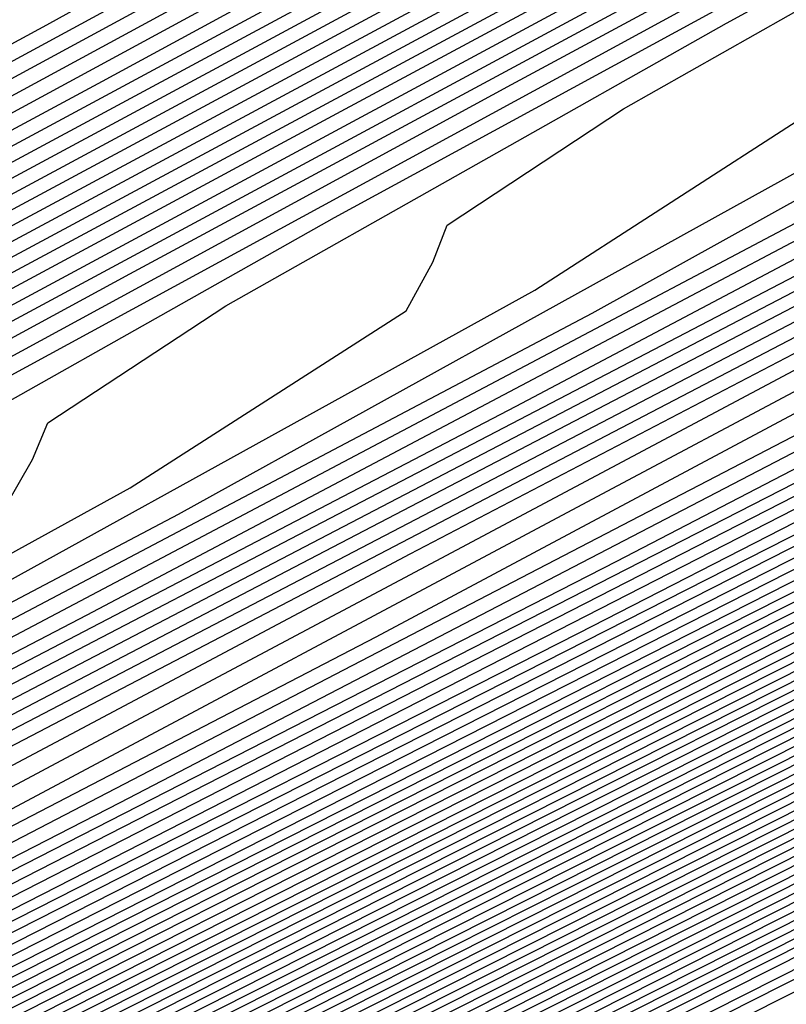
# Model space of a CAD drawing. Extents: x 3249832 to 3255657, y 13789405 to 13793316.
# Tile 498 of 656: x 3254738.05 to 3254739.4, y 13790599.95 to 13790601.68. Entities that reach past the tile are written whole.
import ezdxf

# ---------------------------------------------------------------- set-up
doc = ezdxf.new("R2010")
doc.units = 0
doc.header["$LTSCALE"] = 100
doc.header["$MEASUREMENT"] = 0
for name, color, linetype in [('GRATIO_CON', 10, 'CONTINUOUS'), ('GRATIO_ICON', 7, 'CONTINUOUS'), ('TARGETS_EAST', 7, 'CONTINUOUS')]:
    doc.layers.add(name, color=color, linetype=linetype)

# ---------------------------------------------------------------- blocks, each defined once
blk = doc.blocks.new('Gratio_032316_contours')
at = {"layer": 'GRATIO_CON', "color": 1, "linetype": 'Continuous', "flags": 128}
for points in [[(3254690.489, 13790575.6522), (3254700.2903, 13790580.443), (3254708.6157, 13790584.5245), (3254713.2674, 13790586.8077), (3254714.9813, 13790587.6509), (3254715.2266, 13790587.7735), (3254715.2275, 13790587.7755), (3254715.2286, 13790587.7768), (3254715.2297, 13790587.7774), (3254715.3013, 13790587.8117), (3254715.7969, 13790588.0519), (3254717.1408, 13790588.7049), (3254719.5447, 13790589.8744), (3254722.3699, 13790591.2529), (3254724.7647, 13790592.4299), (3254726.091, 13790593.0974), (3254726.5629, 13790593.3571), (3254726.6078, 13790593.4129), (3254726.9132, 13790593.6014), (3254729.2072, 13790594.7894), (3254735.4779, 13790597.9763), (3254746.753, 13790603.6781), (3254760.2175, 13790610.4776), (3254772.0965, 13790616.4743)], [(3254691.847, 13790576.3333), (3254701.1077, 13790580.8598), (3254708.9739, 13790584.7162), (3254713.3691, 13790586.8735), (3254714.9885, 13790587.6701), (3254715.2202, 13790587.7861), (3254715.2212, 13790587.788), (3254715.2224, 13790587.7893), (3254715.2235, 13790587.79), (3254715.2737, 13790587.8141), (3254715.6201, 13790587.9821), (3254716.5592, 13790588.4384), (3254718.2391, 13790589.2556), (3254720.2133, 13790590.2189), (3254721.8868, 13790591.0414), (3254722.8136, 13790591.5079), (3254723.1433, 13790591.6893), (3254723.1747, 13790591.7283), (3254723.5023, 13790591.9176), (3254725.9041, 13790593.1509), (3254732.4543, 13790596.4719), (3254744.2245, 13790602.4199), (3254758.2779, 13790609.5152)], [(3254687.5981, 13790574.316), (3254694.5631, 13790577.6954), (3254702.7425, 13790581.6935), (3254709.6903, 13790585.0996), (3254713.5723, 13790587.005), (3254715.0027, 13790587.7087), (3254715.2076, 13790587.8111), (3254715.2155, 13790587.8162), (3254715.2646, 13790587.8408), (3254715.3952, 13790587.9046), (3254715.6275, 13790588.0179), (3254715.8997, 13790588.1512), (3254716.1297, 13790588.2654), (3254716.6303, 13790588.5199), (3254719.2939, 13790589.8681), (3254726.4082, 13790593.462), (3254739.168, 13790599.9031), (3254754.3988, 13790607.5903), (3254767.8337, 13790614.3719), (3254776.2164, 13790618.6078)], [(3254651.0069, 13790556.9616), (3254655.5123, 13790559.1072), (3254661.3217, 13790561.894), (3254668.1197, 13790565.1602), (3254674.8023, 13790568.3631), (3254680.0684, 13790570.8643), (3254683.1747, 13790572.3015), (3254685.6089, 13790573.4148), (3254689.4165, 13790575.2204), (3254695.9211, 13790578.3765), (3254703.5599, 13790582.1103), (3254710.0485, 13790585.2913), (3254713.674, 13790587.0708), (3254715.0098, 13790587.728), (3254715.2012, 13790587.8237), (3254715.5767, 13790588.0145), (3254718.1988, 13790589.3384), (3254725.3135, 13790592.9288), (3254738.0825, 13790599.3724), (3254753.3307, 13790607.0675), (3254766.7985, 13790613.8657), (3254775.2332, 13790618.1281)], [(3254651.9652, 13790557.4392), (3254656.6382, 13790559.6653), (3254662.6638, 13790562.5558), (3254669.7147, 13790565.9438), (3254676.6453, 13790569.2668), (3254682.1055, 13790571.8639), (3254685.3036, 13790573.3493), (3254687.6804, 13790574.4392), (3254691.2349, 13790576.1249), (3254697.2791, 13790579.0576), (3254704.3773, 13790582.5271), (3254710.4067, 13790585.483), (3254713.7756, 13790587.1366), (3254715.0169, 13790587.7472), (3254715.1948, 13790587.8363), (3254715.5637, 13790588.0238), (3254718.1399, 13790589.3246), (3254725.1298, 13790592.8522), (3254737.6771, 13790599.1838), (3254752.6727, 13790606.7516), (3254765.9448, 13790613.4511), (3254774.3039, 13790617.6754)], [(3254652.9236, 13790557.9168), (3254657.7641, 13790560.2233), (3254664.0059, 13790563.2177), (3254671.3097, 13790566.7274), (3254678.4883, 13790570.1706), (3254684.1427, 13790572.8635), (3254687.4325, 13790574.3972), (3254689.7518, 13790575.4635), (3254693.0532, 13790577.0293), (3254698.6371, 13790579.7386), (3254705.1948, 13790582.9439), (3254710.7649, 13790585.6747), (3254713.8772, 13790587.2023), (3254715.024, 13790587.7665), (3254715.1884, 13790587.8489), (3254715.5508, 13790588.0331), (3254718.0809, 13790589.3107), (3254724.9462, 13790592.7755), (3254737.2717, 13790598.9953), (3254752.0148, 13790606.4357), (3254765.0911, 13790613.0365), (3254773.3746, 13790617.2228)], [(3254651.3, 13790557.2133), (3254654.8403, 13790558.872), (3254660.0158, 13790561.3394), (3254666.6901, 13790564.5414), (3254674.4997, 13790568.2945), (3254682.1743, 13790571.9781), (3254688.2171, 13790574.8626), (3254691.6904, 13790576.4929), (3254693.8947, 13790577.5121), (3254696.69, 13790578.8381), (3254701.3532, 13790581.1008), (3254706.8296, 13790583.7776), (3254711.4814, 13790586.0581), (3254714.0805, 13790587.3339), (3254715.0382, 13790587.8051), (3254715.1756, 13790587.8741), (3254715.5248, 13790588.0517), (3254717.9631, 13790589.2831), (3254724.5788, 13790592.6221), (3254736.4608, 13790598.6182), (3254750.699, 13790605.8039), (3254763.3837, 13790612.2073), (3254771.5159, 13790616.3175)], [(3254652.1439, 13790557.6356), (3254655.7986, 13790559.3495), (3254661.1417, 13790561.8975), (3254668.0321, 13790565.2032), (3254676.0946, 13790569.078), (3254684.0173, 13790572.8819), (3254690.2542, 13790575.8622), (3254693.8193, 13790577.5407), (3254695.9661, 13790578.5364), (3254698.5083, 13790579.7426), (3254702.7112, 13790581.7819), (3254707.647, 13790584.1944), (3254711.8396, 13790586.2498), (3254714.1821, 13790587.3996), (3254715.0454, 13790587.8244), (3254715.1692, 13790587.8867), (3254715.5119, 13790588.061), (3254717.9042, 13790589.2693), (3254724.3952, 13790592.5454), (3254736.0554, 13790598.4297), (3254750.0411, 13790605.488), (3254762.53, 13790611.7927), (3254770.5866, 13790615.8649), (3254774.8217, 13790618.021)], [(3254692.2914, 13790576.8618), (3254695.9482, 13790578.5886), (3254698.0375, 13790579.5607), (3254700.3267, 13790580.647), (3254704.0693, 13790582.4629), (3254708.4644, 13790584.6112), (3254712.1978, 13790586.4415), (3254714.2838, 13790587.4654), (3254715.0525, 13790587.8436), (3254715.1628, 13790587.899), (3254715.1638, 13790587.9005), (3254715.1651, 13790587.902), (3254715.1662, 13790587.9033), (3254715.5018, 13790588.0733), (3254717.8471, 13790589.2573), (3254724.2124, 13790592.4695), (3254735.6502, 13790598.2414), (3254749.3832, 13790605.1722), (3254761.6763, 13790611.3781), (3254769.6572, 13790615.4123), (3254773.9041, 13790617.5743)], [(3254687.7034, 13790574.6894), (3254694.3286, 13790577.8614), (3254698.0771, 13790579.6365), (3254700.109, 13790580.5851), (3254702.1451, 13790581.5514), (3254705.4273, 13790583.144), (3254709.2818, 13790585.0281), (3254712.556, 13790586.6332), (3254714.3854, 13790587.5311), (3254715.0596, 13790587.8629), (3254715.1564, 13790587.9115), (3254715.1574, 13790587.913), (3254715.1587, 13790587.9145), (3254715.1597, 13790587.9158), (3254715.4888, 13790588.0826), (3254717.7882, 13790589.2435), (3254724.0287, 13790592.3929), (3254735.2448, 13790598.0529), (3254748.7253, 13790604.8563), (3254760.8226, 13790610.9635), (3254768.7279, 13790614.9597), (3254772.9866, 13790617.1276)], [(3254691.3894, 13790576.4969), (3254698.4029, 13790579.8606), (3254702.3349, 13790581.7322), (3254704.2518, 13790582.6337), (3254705.7818, 13790583.3603), (3254708.1433, 13790584.5061), (3254710.9167, 13790585.8617), (3254713.2724, 13790587.0166), (3254714.5887, 13790587.6627), (3254715.0738, 13790587.9014), (3254715.1436, 13790587.9366), (3254715.1446, 13790587.938), (3254715.1458, 13790587.9395), (3254715.1469, 13790587.941), (3254715.4628, 13790588.1013), (3254717.6703, 13790589.2159), (3254723.6614, 13790592.2395), (3254734.4339, 13790597.6758), (3254747.4094, 13790604.2245), (3254759.1152, 13790610.1344), (3254766.8692, 13790614.0544), (3254771.1515, 13790616.2343)], [(3254684.0695, 13790572.9958), (3254693.2324, 13790577.4007), (3254700.4401, 13790580.8601), (3254704.4638, 13790582.78), (3254706.3233, 13790583.658), (3254707.6001, 13790584.2647), (3254709.5014, 13790585.1872), (3254711.7343, 13790586.2788), (3254713.6314, 13790587.2092), (3254714.6921, 13790587.7304), (3254715.0837, 13790587.9238), (3254715.1405, 13790587.9531), (3254715.4499, 13790588.1105), (3254717.6114, 13790589.2021), (3254723.4777, 13790592.1629), (3254734.0285, 13790597.4873), (3254746.7515, 13790603.9086), (3254758.2615, 13790609.7198), (3254765.9399, 13790613.6018), (3254770.2339, 13790615.7876), (3254772.3576, 13790616.8983)], [(3254685.6645, 13790573.7793), (3254695.0754, 13790578.3044), (3254702.4773, 13790581.8597), (3254706.5928, 13790583.8279), (3254708.3947, 13790584.6823), (3254709.4185, 13790585.1691), (3254710.8594, 13790585.8683), (3254712.5517, 13790586.6956), (3254713.9896, 13790587.4009), (3254714.7937, 13790587.7962), (3254715.0908, 13790587.9432), (3254715.1341, 13790587.9658), (3254715.4369, 13790588.1198), (3254717.5524, 13790589.1883), (3254723.294, 13790592.0862), (3254733.6231, 13790597.2988), (3254746.0936, 13790603.5927), (3254757.4078, 13790609.3052), (3254765.0105, 13790613.1491), (3254769.3164, 13790615.3409), (3254771.4825, 13790616.4728)], [(3254687.2595, 13790574.5629), (3254696.9184, 13790579.2082), (3254704.5144, 13790582.8593), (3254708.7217, 13790584.8757), (3254710.4661, 13790585.7067), (3254711.2369, 13790586.0736), (3254712.2174, 13790586.5494), (3254713.3691, 13790587.1124), (3254714.3478, 13790587.5926), (3254714.8953, 13790587.862), (3254715.0978, 13790587.9625), (3254715.1276, 13790587.9785), (3254715.4239, 13790588.1292), (3254717.4935, 13790589.1745), (3254723.1104, 13790592.0095), (3254733.2176, 13790597.1102), (3254745.4357, 13790603.2768), (3254756.5541, 13790608.8906), (3254764.0812, 13790612.6965), (3254768.3988, 13790614.8943), (3254770.6075, 13790616.0472), (3254771.7108, 13790616.6657)], [(3254690.4495, 13790576.13), (3254700.6044, 13790581.0157), (3254708.5888, 13790584.8585), (3254712.9795, 13790586.9715), (3254714.609, 13790587.7553), (3254714.8736, 13790587.8824), (3254714.9335, 13790587.9115), (3254715.004, 13790587.9462), (3254715.0642, 13790587.9761), (3254715.0986, 13790587.9937), (3254715.112, 13790588.0013), (3254715.1148, 13790588.0038), (3254715.3979, 13790588.1479), (3254717.3756, 13790589.147), (3254722.743, 13790591.8562), (3254732.4068, 13790596.7332), (3254744.1198, 13790602.645), (3254754.8468, 13790608.0614), (3254762.2225, 13790611.7913), (3254766.5637, 13790614.0009), (3254768.8573, 13790615.1961), (3254770.0169, 13790615.8415), (3254770.6619, 13790616.237), (3254771.3382, 13790616.6417)], [(3254691.3246, 13790576.5671), (3254701.2561, 13790581.3455), (3254709.0349, 13790585.09), (3254713.3077, 13790587.1475), (3254714.8826, 13790587.9066), (3254715.1084, 13790588.0164), (3254715.3849, 13790588.1572), (3254717.3167, 13790589.1332), (3254722.5594, 13790591.7795), (3254732.0013, 13790596.5446), (3254743.4619, 13790602.3291), (3254753.9931, 13790607.6468), (3254761.2932, 13790611.3386), (3254765.6461, 13790613.5543), (3254767.9823, 13790614.7706), (3254769.17, 13790615.4294), (3254769.8305, 13790615.8319), (3254770.5233, 13790616.2441), (3254771.6468, 13790616.8582)], [(3254692.0922, 13790576.9523), (3254701.7295, 13790581.5891), (3254709.2424, 13790585.2057), (3254713.3647, 13790587.1907), (3254714.8842, 13790587.9231), (3254715.102, 13790588.0291), (3254715.3719, 13790588.1666), (3254717.2577, 13790589.1194), (3254722.3757, 13790591.7029), (3254731.5959, 13790596.3561), (3254742.804, 13790602.0133), (3254753.1394, 13790607.2322), (3254760.3638, 13790610.886), (3254764.7286, 13790613.1076), (3254767.1072, 13790614.345), (3254768.3231, 13790615.0173), (3254768.9992, 13790615.4268), (3254769.7083, 13790615.8466), (3254770.8588, 13790616.474), (3254772.2008, 13790617.2017)], [(3254683.086, 13790572.6396), (3254692.8597, 13790577.3375), (3254702.2029, 13790581.8327), (3254709.4499, 13790585.3213), (3254713.4218, 13790587.234), (3254714.8858, 13790587.9396), (3254715.0956, 13790588.0417), (3254715.359, 13790588.1759), (3254717.1988, 13790589.1056), (3254722.192, 13790591.6262), (3254731.1905, 13790596.1676), (3254742.1461, 13790601.6974), (3254752.2857, 13790606.8176), (3254759.4345, 13790610.4334), (3254763.811, 13790612.6609), (3254766.2321, 13790613.9195), (3254767.4761, 13790614.6052), (3254768.1678, 13790615.0216), (3254768.8934, 13790615.4491), (3254770.0708, 13790616.0899), (3254771.4446, 13790616.8335)], [(3254685.0376, 13790573.6106), (3254694.3948, 13790578.1075), (3254703.1496, 13790582.3192), (3254709.8648, 13790585.5517), (3254713.5359, 13790587.3196), (3254714.8889, 13790587.9721), (3254715.0828, 13790588.0668), (3254715.333, 13790588.1946), (3254717.0809, 13790589.0781), (3254721.8247, 13790591.4729), (3254730.3796, 13790595.7905), (3254740.8302, 13790601.0656), (3254750.5783, 13790605.9885), (3254757.5758, 13790609.5281), (3254761.9759, 13790611.7676), (3254764.482, 13790613.0684), (3254765.7823, 13790613.781), (3254766.5051, 13790614.2114), (3254767.2635, 13790614.6541), (3254768.4947, 13790615.3216), (3254769.9322, 13790616.0971), (3254771.1334, 13790616.7816)], [(3254686.0134, 13790574.0961), (3254695.1623, 13790578.4926), (3254703.623, 13790582.5627), (3254710.0723, 13790585.6672), (3254713.5929, 13790587.3627), (3254714.8905, 13790587.9885), (3254715.0765, 13790588.0794), (3254715.32, 13790588.2039), (3254717.022, 13790589.0643), (3254721.641, 13790591.3962), (3254729.9742, 13790595.602), (3254740.1723, 13790600.7497), (3254749.7246, 13790605.5739), (3254756.6465, 13790609.0755), (3254761.0584, 13790611.3209), (3254763.6069, 13790612.6429), (3254764.9354, 13790613.3689), (3254765.6738, 13790613.8062), (3254766.4486, 13790614.2565), (3254767.7067, 13790614.9375), (3254769.176, 13790615.729), (3254770.4045, 13790616.4267), (3254771.0551, 13790616.8757), (3254771.2495, 13790617.1191)], [(3254686.9892, 13790574.5817), (3254695.9299, 13790578.8778), (3254704.0964, 13790582.8062), (3254710.2798, 13790585.7827), (3254713.65, 13790587.4058), (3254714.8921, 13790588.0049), (3254715.0701, 13790588.092), (3254715.307, 13790588.2133), (3254716.963, 13790589.0505), (3254721.4573, 13790591.3195), (3254729.5688, 13790595.4135), (3254739.5144, 13790600.4338), (3254748.8709, 13790605.1593)], [(3254687.965, 13790575.0672), (3254696.6974, 13790579.2629), (3254704.5698, 13790583.0496), (3254710.4873, 13790585.8981), (3254713.707, 13790587.4489), (3254714.8937, 13790588.0213), (3254715.0637, 13790588.1046), (3254715.2941, 13790588.2226), (3254716.9041, 13790589.0367), (3254721.2737, 13790591.2429), (3254729.1633, 13790595.2249), (3254738.8565, 13790600.1179), (3254748.0172, 13790604.7447)], [(3254689.9166, 13790576.0383), (3254698.2325, 13790580.0332), (3254705.5166, 13790583.5369), (3254710.9023, 13790586.1303), (3254714.0382, 13790587.647), (3254716.632, 13790588.9334), (3254720.906, 13790591.0888), (3254728.3524, 13790594.8476), (3254737.5406, 13790599.4861), (3254746.3098, 13790603.9155)], [(3254690.8924, 13790576.5238), (3254699.0001, 13790580.4183), (3254705.9899, 13790583.7804), (3254711.1098, 13790586.2458), (3254714.0887, 13790587.6869), (3254716.581, 13790588.9235), (3254720.7224, 13790591.0121), (3254727.947, 13790594.6591), (3254736.8827, 13790599.1702), (3254745.4561, 13790603.5009)], [(3254691.8683, 13790577.0094), (3254699.7676, 13790580.8035), (3254706.4633, 13790584.0239), (3254711.3173, 13790586.3613), (3254714.1392, 13790587.7268), (3254716.5301, 13790588.9136), (3254720.5388, 13790590.9355), (3254727.5416, 13790594.4706), (3254736.2248, 13790598.8543), (3254744.6024, 13790603.0863), (3254751.0704, 13790606.3597)], [(3254684.5147, 13790573.5023), (3254692.8441, 13790577.4949), (3254700.5352, 13790581.1886), (3254706.9367, 13790584.2674), (3254711.5248, 13790586.4768), (3254714.1897, 13790587.7666), (3254716.4792, 13790588.9036), (3254720.3552, 13790590.8588), (3254727.1361, 13790594.2821), (3254735.5669, 13790598.5384), (3254743.7487, 13790602.6718), (3254750.1411, 13790605.9071)], [(3254686.5494, 13790574.5139), (3254694.7957, 13790578.466), (3254702.0703, 13790581.9589), (3254707.8835, 13790584.7544), (3254711.9397, 13790586.7079), (3254714.2907, 13790587.8464), (3254716.3774, 13790588.8837), (3254719.9879, 13790590.7055), (3254726.3253, 13790593.905), (3254734.251, 13790597.9066), (3254742.0413, 13790601.8426), (3254748.2824, 13790605.0018)], [(3254687.5668, 13790575.0197), (3254695.7715, 13790578.9516), (3254702.8378, 13790582.344), (3254708.3569, 13790584.9979), (3254712.1472, 13790586.8234), (3254714.3412, 13790587.8862), (3254716.3265, 13790588.8738), (3254719.8043, 13790590.6289), (3254725.9199, 13790593.7165), (3254733.5931, 13790597.5908), (3254741.1877, 13790601.428), (3254747.3531, 13790604.5492)], [(3254688.5842, 13790575.5255), (3254696.7473, 13790579.4371), (3254703.6054, 13790582.7292), (3254708.8303, 13790585.2414), (3254712.3547, 13790586.9389), (3254714.3917, 13790587.9261), (3254716.2755, 13790588.8639), (3254719.6207, 13790590.5522), (3254725.5145, 13790593.528), (3254732.9352, 13790597.2749), (3254740.334, 13790601.0134), (3254746.4237, 13790604.0966)], [(3254689.6015, 13790576.0313), (3254697.7231, 13790579.9226), (3254704.3729, 13790583.1143), (3254709.3036, 13790585.4849), (3254712.5622, 13790587.0544), (3254714.4422, 13790587.966), (3254716.2246, 13790588.8539), (3254719.4371, 13790590.4756), (3254725.1091, 13790593.3394), (3254732.2773, 13790596.959), (3254739.4803, 13790600.5988), (3254745.4944, 13790603.644)], [(3254691.6363, 13790577.0429), (3254699.6748, 13790580.8937), (3254705.908, 13790583.8846), (3254710.2504, 13790585.9718), (3254712.9771, 13790587.2855), (3254714.5432, 13790588.0457), (3254716.1228, 13790588.834), (3254719.0698, 13790590.3223), (3254724.2982, 13790592.9624), (3254730.9614, 13790596.3272), (3254737.7729, 13790599.7696), (3254743.6357, 13790602.7387), (3254748.2126, 13790605.0675)], [(3254692.6536, 13790577.5487), (3254700.6506, 13790581.3793), (3254706.6756, 13790584.2697), (3254710.7238, 13790586.2153), (3254713.1846, 13790587.401), (3254714.5937, 13790588.0856), (3254716.0719, 13790588.8241), (3254718.8862, 13790590.2456), (3254723.8928, 13790592.7739), (3254730.3035, 13790596.0113), (3254736.9192, 13790599.355), (3254742.7064, 13790602.2861), (3254747.295, 13790604.6208)], [(3254685.2107, 13790574.0117), (3254693.671, 13790578.0546), (3254701.6264, 13790581.8648), (3254707.4431, 13790584.6548), (3254711.1972, 13790586.4588), (3254713.3921, 13790587.5165), (3254714.6442, 13790588.1255), (3254716.0209, 13790588.8142), (3254718.7026, 13790590.169), (3254723.4874, 13790592.5853), (3254729.6456, 13790595.6954), (3254736.0655, 13790598.9404), (3254741.777, 13790601.8334), (3254746.3775, 13790604.1742)], [(3254686.1555, 13790574.4828), (3254694.6884, 13790578.5604), (3254702.6022, 13790582.3504), (3254708.2106, 13790585.04), (3254711.6706, 13790586.7023), (3254713.5996, 13790587.6321), (3254714.6947, 13790588.1653), (3254715.97, 13790588.8042), (3254718.519, 13790590.0923), (3254723.082, 13790592.3968), (3254728.9877, 13790595.3795), (3254735.2118, 13790598.5259), (3254740.8477, 13790601.3808), (3254745.4599, 13790603.7275)], [(3254688.0451, 13790575.4249), (3254696.7231, 13790579.572), (3254704.5538, 13790583.3214), (3254709.7457, 13790585.8102), (3254712.6173, 13790587.189), (3254714.0145, 13790587.8622), (3254714.6772, 13790588.1834), (3254714.921, 13790588.3035), (3254714.9555, 13790588.3228), (3254715.0737, 13790588.3847), (3254715.9023, 13790588.8045), (3254718.1514, 13790589.9405), (3254722.271, 13790592.0202), (3254727.6719, 13790594.7478), (3254733.5044, 13790597.6967), (3254738.989, 13790600.4756), (3254743.6248, 13790602.8341), (3254746.9805, 13790604.5574)], [(3254688.9898, 13790575.8959), (3254697.7405, 13790580.0778), (3254705.5297, 13790583.8072), (3254710.5133, 13790586.1957), (3254713.0907, 13790587.4331), (3254714.222, 13790587.9784), (3254714.7343, 13790588.2272), (3254714.9226, 13790588.3206), (3254714.9492, 13790588.336), (3254715.0608, 13790588.3945), (3254715.8434, 13790588.791), (3254717.9677, 13790589.864), (3254721.8656, 13790591.8317), (3254727.0139, 13790594.4319), (3254732.6507, 13790597.2821), (3254738.0597, 13790600.0229), (3254742.7072, 13790602.3875), (3254746.1055, 13790604.1319)], [(3254689.9346, 13790576.367), (3254698.7579, 13790580.5836), (3254706.5055, 13790584.2927), (3254711.2809, 13790586.5807), (3254713.5641, 13790587.6764), (3254714.4295, 13790588.0938), (3254714.7913, 13790588.2703), (3254714.9242, 13790588.3372), (3254714.9428, 13790588.3489), (3254715.0479, 13790588.4041), (3254715.7845, 13790588.7774), (3254717.7841, 13790589.7874), (3254721.4602, 13790591.6432), (3254726.356, 13790594.116), (3254731.797, 13790596.8675), (3254737.1303, 13790599.5703), (3254741.7897, 13790601.9408), (3254745.2304, 13790603.7063)], [(3254690.8794, 13790576.838), (3254699.7752, 13790581.0894), (3254707.4813, 13790584.7781), (3254712.0484, 13790586.9658), (3254714.0375, 13790587.9198), (3254714.637, 13790588.2092), (3254714.8484, 13790588.3135), (3254714.9258, 13790588.3538), (3254714.9365, 13790588.3618), (3254715.0349, 13790588.4138), (3254715.7256, 13790588.7638), (3254717.6004, 13790589.7108), (3254721.0548, 13790591.4547), (3254725.6981, 13790593.8001), (3254730.9433, 13790596.4529), (3254736.201, 13790599.1177), (3254740.8721, 13790601.4941), (3254744.3553, 13790603.2808), (3254746.3031, 13790604.3029)], [(3254692.4887, 13790577.6457), (3254701.3754, 13790581.893), (3254708.9279, 13790585.5089), (3254713.1479, 13790587.5316), (3254714.7022, 13790588.2788), (3254714.9237, 13790588.3879), (3254715.009, 13790588.4331), (3254715.6077, 13790588.7367), (3254717.2331, 13790589.5577), (3254720.2439, 13790591.0777), (3254724.3823, 13790593.1684), (3254729.2359, 13790595.6237), (3254734.3423, 13790598.2124), (3254739.037, 13790600.6008), (3254742.6052, 13790602.4297), (3254744.6092, 13790603.4787), (3254745.7211, 13790604.0829)], [(3254685.5623, 13790574.3682), (3254692.9579, 13790577.8894), (3254701.6558, 13790582.0461), (3254709.0481, 13790585.5838), (3254713.1792, 13790587.561), (3254714.7014, 13790588.2896), (3254714.9188, 13790588.3948), (3254714.9975, 13790588.4372), (3254715.5498, 13790588.7195), (3254717.0499, 13790589.4795), (3254719.8386, 13790590.8887), (3254723.7244, 13790592.8524), (3254728.3822, 13790595.2091), (3254733.413, 13790597.7598), (3254738.1195, 13790600.1541), (3254741.7301, 13790602.0041), (3254743.7623, 13790603.0666), (3254744.8898, 13790603.6778)], [(3254686.1924, 13790574.6882), (3254693.4274, 13790578.1329), (3254701.9363, 13790582.1993), (3254709.1682, 13790585.6599), (3254713.2098, 13790587.5938), (3254714.6992, 13790588.3063), (3254714.9121, 13790588.4088), (3254714.9844, 13790588.4475), (3254715.4908, 13790588.7062), (3254716.8662, 13790589.403), (3254719.4332, 13790590.7003), (3254723.0664, 13790592.5365), (3254727.5286, 13790594.7946), (3254732.4837, 13790597.3072), (3254737.2019, 13790599.7074), (3254740.855, 13790601.5786), (3254742.9154, 13790602.6545), (3254744.0584, 13790603.2727), (3254745.2603, 13790603.921)], [(3254686.8224, 13790575.0082), (3254693.8968, 13790578.3764), (3254702.2169, 13790582.3524), (3254709.2883, 13790585.736), (3254713.2404, 13790587.6267), (3254714.6969, 13790588.3229), (3254714.9054, 13790588.4228), (3254714.9712, 13790588.4578), (3254715.4318, 13790588.693), (3254716.6825, 13790589.3266), (3254719.0277, 13790590.5118), (3254722.4085, 13790592.2206), (3254726.6749, 13790594.38), (3254731.5543, 13790596.8545), (3254736.2844, 13790599.2608), (3254739.9799, 13790601.153), (3254742.0685, 13790602.2424), (3254743.2271, 13790602.8675), (3254744.4453, 13790603.5235), (3254746.4302, 13790604.5655)], [(3254688.0825, 13790575.6481), (3254694.8356, 13790578.8633), (3254702.778, 13790582.6587), (3254709.5285, 13790585.8883), (3254713.3016, 13790587.6925), (3254714.6925, 13790588.3563), (3254714.8919, 13790588.4508), (3254714.9449, 13790588.4784), (3254715.3138, 13790588.6665), (3254716.3151, 13790589.1737), (3254718.2169, 13790590.1349), (3254721.0927, 13790591.5889), (3254724.9675, 13790593.5508), (3254729.6956, 13790595.9493), (3254734.4493, 13790598.3674), (3254738.2298, 13790600.3019), (3254740.3746, 13790601.4183), (3254741.5643, 13790602.0572), (3254742.8154, 13790602.7285), (3254744.8542, 13790603.7972)], [(3254688.7126, 13790575.9681), (3254695.3051, 13790579.1068), (3254703.0585, 13790582.8118), (3254709.6486, 13790585.9644), (3254713.3321, 13790587.7254), (3254714.6902, 13790588.373), (3254714.8852, 13790588.4648), (3254714.9318, 13790588.4887), (3254715.2548, 13790588.6532), (3254716.1314, 13790589.0973), (3254717.8114, 13790589.9464), (3254720.4348, 13790591.273), (3254724.1138, 13790593.1362), (3254728.7663, 13790595.4966), (3254733.5317, 13790597.9207), (3254737.3547, 13790599.8764), (3254739.5277, 13790601.0062), (3254740.733, 13790601.6521), (3254742.0005, 13790602.331), (3254744.0662, 13790603.4131), (3254746.4898, 13790604.6831)], [(3254689.3426, 13790576.2881), (3254695.7745, 13790579.3503), (3254703.3391, 13790582.965), (3254709.7687, 13790586.0406), (3254713.3627, 13790587.7583), (3254714.688, 13790588.3896), (3254714.8784, 13790588.4788), (3254714.9186, 13790588.4989), (3254715.1958, 13790588.64), (3254715.9477, 13790589.0209), (3254717.406, 13790589.758), (3254719.7768, 13790590.9571), (3254723.2601, 13790592.7216), (3254727.837, 13790595.044), (3254732.6141, 13790597.4741), (3254736.4797, 13790599.4508), (3254738.6808, 13790600.5941), (3254739.9016, 13790601.247), (3254741.1856, 13790601.9335), (3254743.2781, 13790603.029), (3254745.7336, 13790604.3149)], [(3254689.9727, 13790576.6081), (3254696.2439, 13790579.5938), (3254703.6196, 13790583.1181), (3254709.8888, 13790586.1167), (3254713.3933, 13790587.7912), (3254714.6858, 13790588.4063), (3254714.8717, 13790588.4927), (3254714.9055, 13790588.5092), (3254715.1367, 13790588.6267), (3254715.764, 13790588.9444), (3254717.0006, 13790589.5695), (3254719.1189, 13790590.6412), (3254722.4064, 13790592.307), (3254726.9076, 13790594.5914), (3254731.6966, 13790597.0274), (3254735.6046, 13790599.0253), (3254737.8339, 13790600.182), (3254739.0703, 13790600.8418), (3254740.3706, 13790601.5359), (3254742.4901, 13790602.6448), (3254744.9774, 13790603.9467)], [(3254691.2328, 13790577.248), (3254697.1828, 13790580.0808), (3254704.1807, 13790583.4244), (3254710.129, 13790586.269), (3254713.4545, 13790587.8569), (3254714.6813, 13790588.4397), (3254714.8582, 13790588.5207), (3254714.8792, 13790588.5298), (3254715.0187, 13790588.6002), (3254715.3966, 13790588.7916), (3254716.1897, 13790589.1926), (3254717.8031, 13790590.0095), (3254720.699, 13790591.4778), (3254725.0489, 13790593.6861), (3254729.8615, 13790596.1341), (3254733.8544, 13790598.1742), (3254736.14, 13790599.3578), (3254737.4076, 13790600.0316), (3254738.7408, 13790600.7409), (3254740.9141, 13790601.8765), (3254743.4649, 13790603.2103), (3254745.6215, 13790604.3595)], [(3254724.1196, 13790593.2335), (3254728.9439, 13790595.6874), (3254732.9794, 13790597.7486), (3254735.2931, 13790598.9457), (3254736.5762, 13790599.6264), (3254737.9258, 13790600.3434), (3254740.1261, 13790601.4924), (3254742.7087, 13790602.8421), (3254744.8926, 13790604.0046)], [(3254723.1903, 13790592.7809), (3254728.0264, 13790595.2407), (3254732.1043, 13790597.3231), (3254734.4462, 13790598.5336), (3254735.7448, 13790599.2213), (3254737.1109, 13790599.9459), (3254739.3381, 13790601.1082), (3254741.9525, 13790602.4739), (3254744.1637, 13790603.6497), (3254745.3795, 13790604.3396)], [(3254690.0632, 13790576.7709), (3254693.123, 13790578.2079), (3254698.591, 13790580.8113), (3254705.0221, 13790583.884), (3254710.4885, 13790586.4982), (3254713.5444, 13790587.9574), (3254714.6719, 13790588.4924), (3254714.8349, 13790588.5658), (3254714.9582, 13790588.6248), (3254715.8092, 13790589.0544), (3254718.1159, 13790590.2241), (3254722.2424, 13790592.3192), (3254727.097, 13790594.7881), (3254731.2239, 13790596.8948), (3254733.5977, 13790598.1207), (3254734.9133, 13790598.8161), (3254736.296, 13790599.5483), (3254738.55, 13790600.7241), (3254741.1963, 13790602.1057), (3254743.4348, 13790603.2948), (3254744.6662, 13790603.9913), (3254745.0955, 13790604.2901)], [(3254726.0488, 13790594.2943), (3254729.8279, 13790596.2235), (3254732.0087, 13790597.3498), (3254733.2637, 13790598.0124), (3254734.6661, 13790598.7533), (3254736.974, 13790599.9558), (3254739.6839, 13790601.3694), (3254741.9769, 13790602.585), (3254743.2398, 13790603.2949), (3254743.6817, 13790603.5966), (3254743.7175, 13790603.689), (3254743.7354, 13790603.7605), (3254744.0182, 13790603.959), (3254744.8221, 13790604.4219)], [(3254725.5247, 13790594.0474), (3254729.1299, 13790595.8879), (3254731.2143, 13790596.9644), (3254732.4389, 13790597.6106), (3254733.8512, 13790598.3558), (3254736.186, 13790599.5716), (3254738.9277, 13790601.0012), (3254741.248, 13790602.23), (3254742.5266, 13790602.9467), (3254742.9749, 13790603.2499), (3254743.0122, 13790603.3413), (3254743.0312, 13790603.4119), (3254743.3179, 13790603.6114), (3254744.1316, 13790604.0787), (3254745.6476, 13790604.909)], [(3254725.0006, 13790593.8006), (3254728.4319, 13790595.5522), (3254730.4198, 13790596.5789), (3254731.6141, 13790597.2088), (3254733.0362, 13790597.9583), (3254735.398, 13790599.1875), (3254738.1715, 13790600.633), (3254740.5191, 13790601.8751), (3254741.8134, 13790602.5984), (3254742.268, 13790602.9031), (3254742.3069, 13790602.9935), (3254742.327, 13790603.0633), (3254742.6177, 13790603.2637), (3254743.4411, 13790603.7356), (3254744.9748, 13790604.5749)], [(3254724.4765, 13790593.5537), (3254727.7338, 13790595.2166), (3254729.6254, 13790596.1934), (3254730.7893, 13790596.807), (3254732.2213, 13790597.5607), (3254734.6099, 13790598.8034), (3254737.4153, 13790600.2648), (3254739.7902, 13790601.5202), (3254741.1002, 13790602.2502), (3254741.5612, 13790602.5564), (3254741.6016, 13790602.6458), (3254741.6228, 13790602.7147), (3254741.9174, 13790602.9161), (3254742.7506, 13790603.3925), (3254744.302, 13790604.2409), (3254746.4073, 13790605.3777)], [(3254726.3378, 13790594.5453), (3254728.0364, 13790595.4225), (3254729.1397, 13790596.0034), (3254730.5914, 13790596.7657), (3254733.0339, 13790598.0351), (3254735.9029, 13790599.5284), (3254738.3324, 13790600.8104), (3254739.6738, 13790601.5537), (3254740.1474, 13790601.863), (3254740.191, 13790601.9504), (3254740.2145, 13790602.0175), (3254740.5169, 13790602.2209), (3254741.3696, 13790602.7062), (3254742.9564, 13790603.5729), (3254745.1093, 13790604.735)], [(3254725.6398, 13790594.2097), (3254727.242, 13790595.0371), (3254728.3149, 13790595.6016), (3254729.7765, 13790596.3682), (3254732.2459, 13790597.6509), (3254735.1467, 13790599.1602), (3254737.6035, 13790600.4555), (3254738.9606, 13790601.2055), (3254739.4406, 13790601.5162), (3254739.4857, 13790601.6027), (3254739.5103, 13790601.6689), (3254739.8166, 13790601.8732), (3254740.6791, 13790602.3631), (3254742.2835, 13790603.2388), (3254744.4603, 13790604.4136), (3254746.951, 13790605.7536)], [(3254726.4475, 13790594.6516), (3254727.4901, 13790595.1998), (3254728.9615, 13790595.9707), (3254731.4579, 13790597.2668), (3254734.3904, 13790598.792), (3254736.8745, 13790600.1006), (3254738.2473, 13790600.8573), (3254738.7337, 13790601.1695), (3254738.7804, 13790601.255), (3254738.8061, 13790601.3203), (3254739.1163, 13790601.5256), (3254739.9886, 13790602.0199), (3254741.6107, 13790602.9048), (3254743.8113, 13790604.0922), (3254746.3292, 13790605.4468)], [(3254726.6653, 13790594.798), (3254728.1466, 13790595.5731), (3254730.6698, 13790596.8826), (3254733.6342, 13790598.4238), (3254736.1456, 13790599.7456), (3254737.5341, 13790600.5091), (3254738.0268, 13790600.8228), (3254738.0751, 13790600.9073), (3254738.1019, 13790600.9716), (3254738.4161, 13790601.178), (3254739.2981, 13790601.6768), (3254740.9379, 13790602.5708), (3254743.1622, 13790603.7708), (3254745.7073, 13790605.14)], [(3254726.5167, 13790594.7781), (3254729.0938, 13790596.1143), (3254732.1218, 13790597.6874), (3254734.6878, 13790599.0358), (3254736.1077, 13790599.8126), (3254736.6131, 13790600.1293), (3254736.6645, 13790600.2119), (3254736.6935, 13790600.2744), (3254737.0155, 13790600.4827), (3254737.9171, 13790600.9906), (3254739.5923, 13790601.9027), (3254741.8642, 13790603.128), (3254744.4636, 13790604.5264), (3254747.1108, 13790605.9534)], [(3254725.7018, 13790594.3806), (3254728.3058, 13790595.7302), (3254731.3656, 13790597.3192), (3254733.9589, 13790598.6809), (3254735.3945, 13790599.4644), (3254735.9062, 13790599.7826), (3254735.9592, 13790599.8642), (3254735.9893, 13790599.9258), (3254736.3152, 13790600.1351), (3254737.2266, 13790600.6474), (3254738.9195, 13790601.5687), (3254741.2152, 13790602.8067), (3254743.8418, 13790604.2196), (3254746.5167, 13790605.6615)], [(3254724.8869, 13790593.9831), (3254727.5178, 13790595.346), (3254730.6094, 13790596.951), (3254733.23, 13790598.326), (3254734.6813, 13790599.1162), (3254735.1994, 13790599.4358), (3254735.2539, 13790599.5165), (3254735.2851, 13790599.5772), (3254735.615, 13790599.7875), (3254736.5361, 13790600.3043), (3254738.2467, 13790601.2347), (3254740.5662, 13790602.4853), (3254743.2199, 13790603.9128), (3254745.9225, 13790605.3696)], [(3254726.7297, 13790594.9619), (3254729.8532, 13790596.5828), (3254732.5011, 13790597.9711), (3254733.9681, 13790598.7679), (3254734.4925, 13790599.0891), (3254734.5486, 13790599.1688), (3254734.5809, 13790599.2286), (3254734.9147, 13790599.4398), (3254735.8456, 13790599.9612), (3254737.5738, 13790600.9006), (3254739.9172, 13790602.1639), (3254742.5981, 13790603.606), (3254745.3284, 13790605.0776)], [(3254725.1537, 13790594.1936), (3254728.3408, 13790595.8464), (3254731.0432, 13790597.2612), (3254732.5416, 13790598.0715), (3254733.0788, 13790598.3956), (3254733.138, 13790598.4734), (3254733.1725, 13790598.5314), (3254733.5142, 13790598.7446), (3254734.4647, 13790599.2749), (3254736.2282, 13790600.2326), (3254738.6192, 13790601.5211), (3254741.3544, 13790602.9924), (3254744.14, 13790604.4938), (3254746.6389, 13790605.8542)], [(3254724.3657, 13790593.8095), (3254727.5846, 13790595.4782), (3254730.3143, 13790596.9063), (3254731.8284, 13790597.7233), (3254732.3719, 13790598.0489), (3254732.4327, 13790598.1257), (3254732.4683, 13790598.1828), (3254732.8139, 13790598.397), (3254733.7742, 13790598.9318), (3254735.5554, 13790599.8985), (3254737.9702, 13790601.1997), (3254740.7326, 13790602.6856), (3254743.5459, 13790604.2018), (3254746.0696, 13790605.5755)], [(3254726.8284, 13790595.11), (3254729.5854, 13790596.5514), (3254731.1152, 13790597.375), (3254731.6651, 13790597.7022), (3254731.7274, 13790597.7779), (3254731.7641, 13790597.8342), (3254732.1136, 13790598.0493), (3254733.0837, 13790598.5886), (3254734.8826, 13790599.5645), (3254737.3212, 13790600.8783), (3254740.1107, 13790602.3788), (3254742.9517, 13790603.9099), (3254745.5004, 13790605.2968)], [(3254726.0722, 13790594.7418), (3254728.8565, 13790596.1965), (3254730.402, 13790597.0268), (3254730.9582, 13790597.3554), (3254731.0222, 13790597.4302), (3254731.0599, 13790597.4856), (3254731.4133, 13790597.7017), (3254732.3932, 13790598.2455), (3254734.2098, 13790599.2305), (3254736.6721, 13790600.557), (3254739.4889, 13790602.072), (3254742.3576, 13790603.618), (3254744.9312, 13790605.0181)], [(3254724.5597, 13790594.0055), (3254727.3987, 13790595.4866), (3254728.9756, 13790596.3303), (3254729.5445, 13790596.662), (3254729.6116, 13790596.7348), (3254729.6515, 13790596.7883), (3254730.0128, 13790597.0065), (3254731.0122, 13790597.5592), (3254732.8641, 13790598.5624), (3254735.3741, 13790599.9142), (3254738.2452, 13790601.4584), (3254741.1692, 13790603.0341), (3254743.7928, 13790604.4607), (3254745.7514, 13790605.5527)], [(3254726.6698, 13790595.1317), (3254728.2624, 13790595.9821), (3254728.8376, 13790596.3152), (3254728.9063, 13790596.3871), (3254728.9473, 13790596.4397), (3254729.3125, 13790596.6588), (3254730.3217, 13790597.2161), (3254732.1913, 13790598.2284), (3254734.7251, 13790599.5928), (3254737.6234, 13790601.1516), (3254740.5751, 13790602.7422), (3254743.2236, 13790604.1819), (3254745.201, 13790605.2835)], [(3254725.9781, 13790594.796), (3254727.5602, 13790595.6396), (3254728.1321, 13790595.9692), (3254728.201, 13790596.0394), (3254728.2432, 13790596.0911), (3254728.6123, 13790596.3112), (3254729.6312, 13790596.873), (3254731.5185, 13790597.8944), (3254734.0761, 13790599.2714), (3254737.0015, 13790600.8448), (3254739.9809, 13790602.4502), (3254742.6544, 13790603.9032), (3254744.6507, 13790605.0144), (3254745.719, 13790605.6546)], [(3254726.8879, 13790595.3125), (3254727.4304, 13790595.6251), (3254727.4957, 13790595.6917), (3254727.539, 13790595.7425), (3254727.912, 13790595.9636), (3254728.9407, 13790596.5299), (3254730.8457, 13790597.5603), (3254733.4271, 13790598.95), (3254736.3797, 13790600.538), (3254739.3867, 13790602.1583), (3254742.0852, 13790603.6245), (3254744.1004, 13790604.7453), (3254745.1792, 13790605.3901)], [(3254726.5114, 13790595.2683), (3254727.5597, 13790595.8436), (3254729.5001, 13790596.8923), (3254732.1291, 13790598.3073), (3254735.136, 13790599.9244), (3254738.1984, 13790601.5744), (3254740.9468, 13790603.0671), (3254742.9997, 13790604.207), (3254744.0997, 13790604.8611), (3254744.4835, 13790605.1454), (3254744.5116, 13790605.2382), (3254744.5122, 13790605.3046), (3254744.6836, 13790605.4556), (3254745.1918, 13790605.789)], [(3254726.8692, 13790595.5005), (3254728.8273, 13790596.5582), (3254731.4801, 13790597.9859), (3254734.5142, 13790599.6176), (3254737.6043, 13790601.2825), (3254740.3776, 13790602.7884), (3254742.4494, 13790603.9379), (3254743.5599, 13790604.5966), (3254743.948, 13790604.8818), (3254743.9772, 13790604.9739), (3254743.9785, 13790605.0395), (3254744.152, 13790605.1909), (3254744.6652, 13790605.5266), (3254745.6126, 13790606.1037)], [(3254726.1787, 13790595.1573), (3254728.1544, 13790596.2242), (3254730.8311, 13790597.6645), (3254733.8923, 13790599.3108), (3254737.0101, 13790600.9906), (3254739.8083, 13790602.5097), (3254741.8991, 13790603.6688), (3254743.0202, 13790604.3321), (3254743.4125, 13790604.6182), (3254743.4428, 13790604.7095), (3254743.4448, 13790604.7744), (3254743.6204, 13790604.9262), (3254744.1386, 13790605.2643), (3254745.0947, 13790605.8461)], [(3254725.4882, 13790594.8142), (3254727.4816, 13790595.8902), (3254730.1821, 13790597.3431), (3254733.2705, 13790599.004), (3254736.4159, 13790600.6987), (3254739.2391, 13790602.231), (3254741.3488, 13790603.3996), (3254742.4804, 13790604.0675), (3254742.877, 13790604.3547), (3254742.9084, 13790604.4452), (3254742.9111, 13790604.5093), (3254743.0888, 13790604.6615), (3254743.612, 13790605.0019), (3254744.5768, 13790605.5886), (3254745.7826, 13790606.31)], [(3254726.136, 13790595.2221), (3254728.884, 13790596.7003), (3254732.0268, 13790598.3905), (3254735.2276, 13790600.1148), (3254738.1007, 13790601.6735), (3254740.2481, 13790602.8614), (3254741.4009, 13790603.5385), (3254741.806, 13790603.8275), (3254741.8396, 13790603.9165), (3254741.8437, 13790603.9792), (3254742.0257, 13790604.132), (3254742.5588, 13790604.4772), (3254743.541, 13790605.0735), (3254744.7681, 13790605.8073)]]:
    blk.add_lwpolyline(points, dxfattribs=at)
at = {"layer": 'GRATIO_ICON', "color": 7, "linetype": 'Continuous', "flags": 128}
for points in [[(3254685.7798, 13790573.4116), (3254693.205, 13790577.0144), (3254701.9251, 13790581.2767), (3254709.3321, 13790584.9079), (3254713.4707, 13790586.9393), (3254714.9956, 13790587.6894), (3254715.2139, 13790587.7986), (3254715.2149, 13790587.8005), (3254715.2162, 13790587.8019), (3254715.2173, 13790587.8026), (3254715.2461, 13790587.8166), (3254715.4433, 13790587.9122), (3254715.9777, 13790588.1718), (3254716.9333, 13790588.637), (3254718.0552, 13790589.1862), (3254719.0038, 13790589.6573), (3254719.8847, 13790590.1096), (3254722.5847, 13790591.4891), (3254729.4359, 13790594.9632), (3254741.6976, 13790601.1604), (3254756.3385, 13790608.5526), (3254769.2546, 13790615.0727), (3254777.3138, 13790619.1453)], [(3254650.456, 13790556.7909), (3254653.8819, 13790558.3944), (3254658.8899, 13790560.7814), (3254665.348, 13790563.8795), (3254672.9047, 13790567.5109), (3254680.3313, 13790571.0744), (3254686.1799, 13790573.8631), (3254689.5614, 13790575.445), (3254691.8232, 13790576.4878), (3254694.8716, 13790577.9337), (3254699.9952, 13790580.4197), (3254706.0122, 13790583.3608), (3254711.1231, 13790585.8664), (3254713.9789, 13790587.2681), (3254715.0311, 13790587.7858), (3254715.182, 13790587.8615), (3254715.5378, 13790588.0424), (3254718.022, 13790589.2969), (3254724.7625, 13790592.6988), (3254736.8662, 13790598.8068), (3254751.3569, 13790606.1198), (3254764.2374, 13790612.6219), (3254772.4452, 13790616.7702)], [(3254689.5464, 13790575.5932), (3254696.3658, 13790578.861), (3254700.206, 13790580.6843), (3254702.1804, 13790581.6094), (3254703.9634, 13790582.4559), (3254706.7853, 13790583.8251), (3254710.0993, 13790585.4449), (3254712.9142, 13790586.8249), (3254714.487, 13790587.5969), (3254715.0667, 13790587.8821), (3254715.15, 13790587.924), (3254715.151, 13790587.9255), (3254715.1523, 13790587.927), (3254715.1533, 13790587.9284), (3254715.4758, 13790588.0919), (3254717.7293, 13790589.2297), (3254723.845, 13790592.3162), (3254734.8393, 13790597.8643), (3254748.0673, 13790604.5404), (3254759.9689, 13790610.549), (3254767.7985, 13790614.507), (3254772.069, 13790616.681)], [(3254688.8545, 13790575.3465), (3254698.7614, 13790580.112), (3254706.5516, 13790583.8589), (3254710.8506, 13790585.9236), (3254712.5376, 13790586.731), (3254713.0553, 13790586.9782), (3254713.5756, 13790587.2308), (3254714.1868, 13790587.5298), (3254714.7063, 13790587.7849), (3254714.9972, 13790587.9284), (3254715.1051, 13790587.9822), (3254715.1213, 13790587.9913), (3254715.4109, 13790588.1386), (3254717.4346, 13790589.1608), (3254722.9267, 13790591.9329), (3254732.8122, 13790596.9217), (3254744.7777, 13790602.9609), (3254755.7004, 13790608.476), (3254763.1518, 13790612.2439), (3254767.4812, 13790614.4476), (3254769.7324, 13790615.6217), (3254770.8638, 13790616.2536), (3254771.4933, 13790616.6422)], [(3254684.0618, 13790573.1252), (3254693.6273, 13790577.7228), (3254702.6763, 13790582.0764), (3254709.6574, 13790585.437), (3254713.4789, 13790587.2772), (3254714.8874, 13790587.9561), (3254715.0892, 13790588.0544), (3254715.346, 13790588.1853), (3254717.1399, 13790589.0918), (3254722.0083, 13790591.5495), (3254730.785, 13790595.979), (3254741.4882, 13790601.3815), (3254751.432, 13790606.4031), (3254758.5051, 13790609.9807), (3254762.8935, 13790612.2142), (3254765.357, 13790613.4939), (3254766.6292, 13790614.1931), (3254767.3365, 13790614.6165), (3254768.0785, 13790615.0516), (3254769.2828, 13790615.7057), (3254770.6884, 13790616.4653), (3254771.8624, 13790617.1365)], [(3254688.9408, 13790575.5527), (3254697.465, 13790579.6481), (3254705.0432, 13790583.2935), (3254710.6948, 13790586.0147), (3254713.9877, 13790587.6072), (3254716.6829, 13790588.9434), (3254721.0897, 13790591.1654), (3254728.7578, 13790595.0362), (3254738.1985, 13790599.802), (3254747.1635, 13790604.3301)], [(3254685.532, 13790574.0081), (3254693.8199, 13790577.9805), (3254701.3027, 13790581.5737), (3254707.4101, 13790584.5109), (3254711.7322, 13790586.5924), (3254714.2402, 13790587.8065), (3254716.4283, 13790588.8937), (3254720.1716, 13790590.7822), (3254726.7307, 13790594.0935), (3254734.909, 13790598.2225), (3254742.895, 13790602.2572), (3254749.2118, 13790605.4545)], [(3254690.6189, 13790576.5371), (3254698.699, 13790580.4082), (3254705.1405, 13790583.4994), (3254709.777, 13790585.7284), (3254712.7697, 13790587.17), (3254714.4927, 13790588.0059), (3254716.1737, 13790588.844), (3254719.2534, 13790590.3989), (3254724.7036, 13790593.1509), (3254731.6194, 13790596.6431), (3254738.6266, 13790600.1842), (3254744.5651, 13790603.1913), (3254749.1301, 13790605.5142)], [(3254687.1003, 13790574.9538), (3254695.7057, 13790579.0662), (3254703.578, 13790582.8359), (3254708.9782, 13790585.4251), (3254712.1439, 13790586.9455), (3254713.807, 13790587.7466), (3254714.6201, 13790588.1401), (3254714.9194, 13790588.2867), (3254714.9619, 13790588.3098), (3254715.0867, 13790588.3751), (3254715.9613, 13790588.8181), (3254718.335, 13790590.0171), (3254722.6765, 13790592.2087), (3254728.3298, 13790595.0637), (3254734.3581, 13790598.1113), (3254739.9184, 13790600.9282), (3254744.5424, 13790603.2808), (3254747.8556, 13790604.983)], [(3254691.8242, 13790577.3091), (3254700.7926, 13790581.5952), (3254708.4571, 13790585.2636), (3254712.8159, 13790587.3508), (3254714.5108, 13790588.1631), (3254714.8444, 13790588.3246), (3254714.9055, 13790588.3566), (3254714.9274, 13790588.3704), (3254714.9301, 13790588.3748), (3254715.022, 13790588.4234), (3254715.6667, 13790588.7503), (3254717.4167, 13790589.6343), (3254720.6493, 13790591.2662), (3254725.0402, 13790593.4842), (3254730.0896, 13790596.0383), (3254735.2717, 13790598.665), (3254739.9546, 13790601.0474), (3254743.4802, 13790602.8552), (3254745.4562, 13790603.8908)], [(3254687.4525, 13790575.3281), (3254694.3662, 13790578.6198), (3254702.4974, 13790582.5055), (3254709.4084, 13790585.8122), (3254713.271, 13790587.6596), (3254714.6947, 13790588.3396), (3254714.8986, 13790588.4368), (3254714.9581, 13790588.4681), (3254715.3728, 13790588.6797), (3254716.4988, 13790589.2502), (3254718.6223, 13790590.3233), (3254721.7506, 13790591.9048), (3254725.8212, 13790593.9654), (3254730.625, 13790596.4019), (3254735.3668, 13790598.8141), (3254739.1049, 13790600.7275), (3254741.2215, 13790601.8303), (3254742.3957, 13790602.4624), (3254743.6304, 13790603.126), (3254745.6422, 13790604.1814)], [(3254690.6028, 13790576.928), (3254696.7133, 13790579.8373), (3254703.9002, 13790583.2712), (3254710.0089, 13790586.1928), (3254713.4239, 13790587.8241), (3254714.6835, 13790588.423), (3254714.865, 13790588.5067), (3254714.8923, 13790588.5195), (3254715.0777, 13790588.6135), (3254715.5803, 13790588.868), (3254716.5951, 13790589.381), (3254718.461, 13790590.3253), (3254721.5527, 13790591.8924), (3254725.9783, 13790594.1388), (3254730.779, 13790596.5807), (3254734.7295, 13790598.5997), (3254736.9869, 13790599.7699), (3254738.2389, 13790600.4367), (3254739.5557, 13790601.1384), (3254741.7021, 13790602.2607), (3254744.2212, 13790603.5785), (3254746.3504, 13790604.7145)], [(3254726.573, 13790594.5409), (3254730.5259, 13790596.559), (3254732.8032, 13790597.7352), (3254734.0885, 13790598.4142), (3254735.481, 13790599.1508), (3254737.762, 13790600.3399), (3254740.4401, 13790601.7375), (3254742.7058, 13790602.9399), (3254743.953, 13790603.6431), (3254744.3886, 13790603.9433), (3254744.4228, 13790604.0367), (3254744.4396, 13790604.1091), (3254744.7185, 13790604.3066), (3254745.5126, 13790604.765)], [(3254727.0358, 13790594.881), (3254728.8309, 13790595.808), (3254729.9645, 13790596.4052), (3254731.4063, 13790597.1632), (3254733.8219, 13790598.4192), (3254736.6591, 13790599.8966), (3254739.0613, 13790601.1653), (3254740.387, 13790601.902), (3254740.8543, 13790602.2097), (3254740.8963, 13790602.2981), (3254740.9186, 13790602.3661), (3254741.2171, 13790602.5685), (3254742.0601, 13790603.0493), (3254743.6292, 13790603.9069), (3254745.7583, 13790605.0564)], [(3254725.8405, 13790594.3962), (3254727.3317, 13790595.1756), (3254729.8818, 13790596.4985), (3254732.878, 13790598.0556), (3254735.4167, 13790599.3907), (3254736.8209, 13790600.1608), (3254737.32, 13790600.476), (3254737.3698, 13790600.5596), (3254737.3977, 13790600.623), (3254737.7158, 13790600.8304), (3254738.6076, 13790601.3337), (3254740.2651, 13790602.2367), (3254742.5132, 13790603.4494), (3254745.0855, 13790604.8332)], [(3254725.9417, 13790594.5778), (3254729.097, 13790596.2146), (3254731.7722, 13790597.6161), (3254733.2549, 13790598.4197), (3254733.7856, 13790598.7424), (3254733.8433, 13790598.8211), (3254733.8767, 13790598.88), (3254734.2144, 13790599.0922), (3254735.1551, 13790599.618), (3254736.901, 13790600.5666), (3254739.2682, 13790601.8425), (3254741.9763, 13790603.2992), (3254744.7342, 13790604.7857)], [(3254725.316, 13790594.3737), (3254728.1276, 13790595.8416), (3254729.6888, 13790596.6786), (3254730.2513, 13790597.0087), (3254730.3169, 13790597.0825), (3254730.3557, 13790597.137), (3254730.7131, 13790597.3541), (3254731.7027, 13790597.9024), (3254733.537, 13790598.8964), (3254736.0231, 13790600.2356), (3254738.8671, 13790601.7652), (3254741.7634, 13790603.326), (3254744.362, 13790604.7394), (3254746.3017, 13790605.8218)], [(3254726.8348, 13790595.3939), (3254727.2117, 13790595.616), (3254728.2502, 13790596.1867), (3254730.1729, 13790597.2263), (3254732.7781, 13790598.6286), (3254735.7579, 13790600.2312), (3254738.7926, 13790601.8664), (3254741.516, 13790603.3458), (3254743.5501, 13790604.4761), (3254744.6395, 13790605.1256), (3254745.019, 13790605.4089)], [(3254726.8088, 13790595.5561), (3254729.533, 13790597.0217), (3254732.6487, 13790598.6972), (3254735.8218, 13790600.4067), (3254738.6699, 13790601.9523), (3254740.7985, 13790603.1305), (3254741.9407, 13790603.803), (3254742.3415, 13790604.0911), (3254742.374, 13790604.1808), (3254742.3774, 13790604.2442), (3254742.5572, 13790604.3968), (3254743.0854, 13790604.7395), (3254744.0589, 13790605.3311), (3254745.2754, 13790606.0587)]]:
    blk.add_lwpolyline(points, dxfattribs=at)

msp = doc.modelspace()

# ---------------------------------------------------------------- block references
at = {"layer": 'TARGETS_EAST'}
msp.add_blockref('Gratio_032316_contours', (0, 0), dxfattribs=at)

doc.saveas('drawing.dxf')
